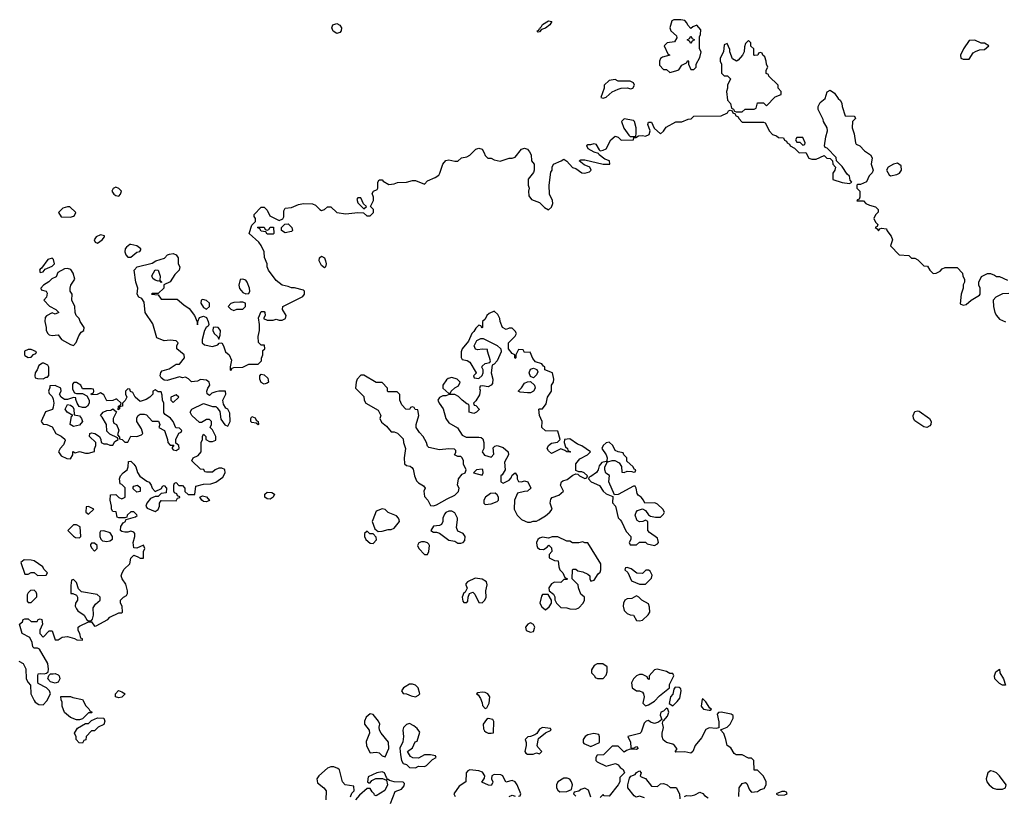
# Model space of a CAD drawing. Header units: inches. Extents: x 2380249 to 2585472, y 382747 to 546448.
# Tile 398 of 626: x 2492295 to 2498801, y 468174 to 473303. Entities that reach past the tile are written whole.
import ezdxf

# ---------------------------------------------------------------- set-up
doc = ezdxf.new("R2010")
doc.units = ezdxf.units.IN
doc.header["$MEASUREMENT"] = 0
doc.layers.add('C4496', color=7, linetype='Continuous')
doc.layers.add('C4497', color=7, linetype='Continuous')

msp = doc.modelspace()

# ---------------------------------------------------------------- linework, layer by layer
at = {"layer": 'C4496', "color": 4}
for points, elevation in [([(2492290, 469066), (2492318, 469050), (2492336.4, 469016.4), (2492338, 468950), (2492350, 468926), (2492367.3, 468907.3), (2492368, 468850), (2492390, 468806), (2492396.4, 468796.4), (2492420.4, 468780.4), (2492450, 468778), (2492475.3, 468804.7), (2492498, 468850), (2492490.9, 468870.9), (2492471.1, 468891.1), (2492418, 468918), (2492414, 468930), (2492414, 468970), (2492418, 468982), (2492430, 468986), (2492456.9, 468983.1), (2492472.7, 468987.3), (2492483.6, 468996.4), (2492486.4, 469013.6), (2492482, 469050), (2492426.4, 469146.4), (2492412, 469152), (2492390, 469152), (2492381, 469161), (2492378, 469190), (2492362.8, 469222.8), (2492312, 469250), (2492294, 469310), (2492312.7, 469327.3), (2492318, 469342), (2492330, 469346), (2492350, 469346), (2492370, 469328), (2492410, 469328), (2492418, 469342), (2492430, 469346), (2492442, 469342), (2492446, 469310), (2492428.9, 469271.1), (2492428, 469250), (2492450, 469226), (2492490, 469266), (2492510, 469266), (2492530, 469208), (2492550, 469208), (2492575.3, 469224.7), (2492610, 469229), (2492656.4, 469216.4), (2492672.7, 469207.3), (2492710, 469206), (2492710, 469214), (2492698, 469218), (2492692, 469250), (2492682, 469270), (2492682, 469290), (2492690, 469298), (2492750, 469326), (2492770, 469326), (2492790, 469298), (2492799.6, 469300.4), (2492878, 469342), (2492890, 469358), (2492950, 469386), (2492970, 469386), (2492974, 469390), (2492972, 469430), (2492962, 469450), (2492962, 469470), (2492982, 469490), (2492999.8, 469500.2), (2493007.1, 469512.9), (2493007.7, 469530), (2492996.1, 469576.1), (2492971.3, 469610), (2492964.7, 469630), (2492971.3, 469650), (2492985.4, 469674.6), (2493022, 469710), (2493030, 469746), (2493050, 469766), (2493076.4, 469756.4), (2493090, 469746), (2493112.7, 469747.3), (2493114, 469790), (2493122, 469810), (2493112, 469832), (2493070, 469812), (2493050, 469814), (2493044.7, 469850), (2493056, 469890), (2493056, 469910), (2493050, 469918), (2493030, 469924.7), (2493010, 469918), (2492990, 469918), (2492970, 469922), (2492962, 469930), (2492963.6, 469956.4), (2492979.6, 469980.4), (2492994, 469990), (2492997.3, 470000)], 44), ([(2494628.4, 470000), (2494624.7, 469990), (2494641, 469941), (2494663.6, 469923.6), (2494690, 469924.7), (2494730, 469936), (2494750, 469936), (2494770, 469944.7), (2494804, 469990), (2494801.5, 470000)], 48), ([(2495091.2, 470000), (2495091.1, 469988.9), (2495082, 469970), (2495070, 469962), (2495030, 469958), (2495012, 469930), (2495030, 469918), (2495050, 469918), (2495070, 469911.3), (2495130, 469864.7), (2495170, 469858), (2495190, 469846), (2495210, 469846), (2495226, 469850), (2495236.4, 469863.6), (2495238, 469890), (2495226, 469910), (2495190, 469926), (2495182, 469950), (2495187, 470000)], 48), ([(2495614.6, 470000), (2495650, 469984.7), (2495670, 469984.7), (2495688.7, 469991.3), (2495710, 469991.3), (2495725, 470000)], 48), ([(2496262.8, 470000), (2496272, 469990), (2496302, 469922), (2496334, 469890), (2496334, 469870), (2496322, 469850), (2496330, 469834), (2496370, 469834), (2496390, 469852), (2496430, 469852), (2496441, 469841), (2496490, 469831.3), (2496510, 469842), (2496515.3, 469850), (2496510, 469878), (2496456.4, 469916.4), (2496446, 469930), (2496446, 469990), (2496430, 469998), (2496411.6, 469988.4), (2496390, 469986), (2496375.3, 469995.3), (2496373.5, 470000)], 48), ([(2497047.3, 468172.7), (2497049, 468230), (2497070, 468258), (2497090, 468264.7), (2497098.8, 468258.8), (2497116.9, 468216.9), (2497130, 468202), (2497170, 468204.7), (2497190, 468218), (2497214.6, 468225.4), (2497228, 468250), (2497228, 468270), (2497210, 468306), (2497170, 468346), (2497147.3, 468347.3), (2497146, 468410), (2497130, 468426), (2497110, 468426), (2497070, 468448), (2497028.4, 468448.4), (2497016.4, 468456.4), (2496994.6, 468494.6), (2496969.1, 468509.1), (2496962, 468550), (2496948.9, 468588.9), (2496926, 468614), (2496970, 468631), (2496989, 468650), (2497009, 468690), (2497008.7, 468708.7), (2496995.5, 468715.5), (2496931, 468729), (2496911.6, 468728.4), (2496903.6, 468716.4), (2496914.8, 468665.2), (2496914, 468626), (2496898, 468622), (2496850, 468626), (2496830, 468616), (2496799.3, 468560.7), (2496758, 468510), (2496742, 468470), (2496730, 468458), (2496690, 468468.7), (2496630, 468466), (2496626, 468470), (2496638, 468482), (2496638, 468490), (2496622, 468510), (2496610, 468519), (2496569, 468529), (2496546, 468546), (2496539.3, 468570), (2496539.3, 468590), (2496549.2, 468629.2), (2496543.1, 468656.9), (2496546, 468674), (2496550, 468672), (2496575.9, 468704.1), (2496584, 468730), (2496578, 468750), (2496570, 468755.3), (2496550, 468735.3), (2496531.3, 468728.7), (2496526.8, 468710), (2496538, 468682), (2496516.8, 468663.2), (2496490, 468655.1), (2496463.2, 468663.2), (2496450, 468675.3), (2496434, 468670), (2496422, 468658), (2496402, 468598), (2496392, 468588), (2496314, 468570), (2496331.1, 468531.1), (2496334, 468494), (2496350, 468492), (2496370, 468502), (2496382, 468490), (2496370, 468482), (2496330, 468486), (2496303.6, 468476.4), (2496290, 468466), (2496250, 468506), (2496210, 468506), (2496151.6, 468448.4), (2496110, 468446), (2496102, 468430), (2496102, 468410), (2496110, 468402), (2496170, 468374), (2496231.3, 468391.3), (2496250, 468382), (2496263.5, 468363.5), (2496282, 468350), (2496290.9, 468329.1), (2496261.4, 468298.6), (2496260.7, 468270), (2496250.7, 468249.3), (2496190, 468174), (2496158, 468178), (2496150, 468186), (2496130, 468166)], 48), ([(2494482, 468170), (2494490, 468194), (2494506, 468210), (2494502, 468242), (2494446, 468250), (2494428, 468270), (2494408.9, 468348.9), (2494398, 468358), (2494370, 468369), (2494350, 468369), (2494330, 468359), (2494270.8, 468310), (2494258.8, 468290), (2494262.5, 468262.5), (2494304.7, 468230), (2494321, 468210), (2494318, 468150)], 48), ([(2494746, 468126), (2494775.3, 468204.7), (2494819, 468221), (2494836.4, 468243.6), (2494838, 468258), (2494828, 468268), (2494769, 468269), (2494738, 468278), (2494730, 468286), (2494722, 468282), (2494726, 468290), (2494718, 468298), (2494706, 468330), (2494690, 468335.3), (2494654, 468330), (2494598, 468302), (2494594, 468270), (2494602, 468262), (2494610, 468262), (2494622, 468278), (2494648, 468292), (2494692, 468292), (2494719.6, 468279.6), (2494724.7, 468250), (2494707.3, 468212.7), (2494650, 468178), (2494640.4, 468180.4), (2494638, 468190), (2494623.1, 468203.1), (2494610, 468226), (2494590, 468226), (2494539.6, 468180.4), (2494514, 468150)], 48), ([(2495590, 468174), (2495602, 468178), (2495606, 468190), (2495582, 468250), (2495568, 468270), (2495550, 468279), (2495508.4, 468268.4), (2495488.4, 468308.4), (2495475.3, 468315.3), (2495430, 468318), (2495414, 468310), (2495412, 468290), (2495422, 468270), (2495419.6, 468260.4), (2495410, 468246), (2495392.7, 468247.3), (2495348, 468268), (2495367.3, 468292.7), (2495368, 468310), (2495354, 468334), (2495330, 468342), (2495270, 468348.7), (2495256.9, 468343.1), (2495244.7, 468330), (2495242, 468270), (2495199.6, 468240.4), (2495164.7, 468190), (2495171.6, 468171.6)], 48), ([(2496424.7, 468164.7), (2496390, 468175.3), (2496368.4, 468168.4), (2496356.4, 468176.4), (2496314, 468230), (2496313.2, 468250), (2496325.6, 468294.4), (2496333.2, 468306.8), (2496362, 468318), (2496370, 468331), (2496390, 468342), (2496402, 468330), (2496394, 468310), (2496402, 468302), (2496430, 468292), (2496470, 468242), (2496510, 468238), (2496530, 468256), (2496550, 468258), (2496574, 468250), (2496592.7, 468232.7), (2496632, 468232), (2496654, 468190), (2496658, 468158)], 48), ([(2496070, 468168), (2496053.6, 468213.6), (2496030, 468228.7), (2496002, 468218), (2495990, 468208), (2495958, 468202), (2495954, 468190), (2495970, 468174)], 48), ([(2496687.3, 468172.7), (2496700.4, 468179.6), (2496730, 468178), (2496757.2, 468182.8), (2496790, 468202), (2496810, 468192), (2496819.6, 468179.6), (2496843.6, 468163.6)], 48), ([(2495530, 468172), (2495550, 468182), (2495570, 468174)], 48)]:
    msp.add_lwpolyline(points, dxfattribs=dict(at, elevation=elevation))
for points, elevation in [([(2492670, 469968), (2492650, 469968), (2492614, 469930), (2492650, 469892), (2492663.6, 469883.6), (2492690, 469882), (2492698, 469890), (2492694, 469954)], 44), ([(2492850, 469928), (2492830, 469926), (2492824.7, 469915.3), (2492824.7, 469890), (2492831.3, 469871.3), (2492842, 469862), (2492858, 469858), (2492870, 469856), (2492890, 469861), (2492908.4, 469871.6), (2492908.7, 469890), (2492893.2, 469913.2)], 44), ([(2494590, 469926), (2494574, 469910), (2494574, 469890), (2494582, 469870), (2494610, 469846), (2494630, 469844.7), (2494652.9, 469867.1), (2494650, 469886), (2494630, 469908), (2494608, 469908)], 48), ([(2495850, 469888), (2495812.7, 469887.3), (2495790, 469878), (2495750, 469885.2), (2495730, 469879), (2495718, 469870), (2495711, 469850), (2495711.3, 469830), (2495716.9, 469816.9), (2495730, 469806), (2495755.3, 469804.7), (2495780.4, 469819.6), (2495792, 469832), (2495810, 469814), (2495812, 469790), (2495794, 469770), (2495794, 469750), (2495830, 469732), (2495854, 469730), (2495858, 469690), (2495864.7, 469670), (2495884.7, 469650), (2495898, 469618), (2495914, 469610), (2495910, 469606), (2495890, 469606), (2495870, 469586), (2495830, 469588), (2495810, 469578), (2495792, 469550), (2495794, 469530), (2495822, 469510), (2495831, 469491), (2495831.3, 469471.3), (2495842, 469450), (2495870, 469422), (2495910, 469418), (2495930, 469411.3), (2495970, 469411), (2495990, 469418), (2496018, 469450), (2496028, 469470), (2496028, 469490), (2496004, 469510), (2495988, 469550), (2495986, 469570), (2495946, 469610), (2495948, 469670), (2495950, 469674), (2495970, 469674), (2495983.6, 469663.6), (2496016.9, 469656.9), (2496050, 469642), (2496062, 469630), (2496062, 469610), (2496070, 469594), (2496090, 469602), (2496116.4, 469643.6), (2496130, 469654), (2496135.3, 469670), (2496135.3, 469710), (2496050, 469848), (2496030, 469848.7), (2496015.3, 469855.3), (2495990, 469849), (2495948.9, 469848.9), (2495930, 469858), (2495910, 469858)], 48), ([(2492790, 469846), (2492770, 469846), (2492762, 469838), (2492762, 469830), (2492770, 469814), (2492790, 469794), (2492806, 469810), (2492806, 469830)], 44), ([(2494970, 469855.3), (2494950, 469855.3), (2494931.6, 469848.4), (2494924.7, 469830), (2494932, 469810), (2494970, 469771.3), (2494990, 469772), (2494999, 469790), (2495004, 469830), (2494998.6, 469838.6), (2494990, 469848.7)], 48), ([(2492324.7, 469735.3), (2492302, 469718), (2492330, 469642), (2492350, 469642), (2492370, 469651.3), (2492390, 469651.3), (2492412.7, 469632.7), (2492470, 469634), (2492478, 469650), (2492454.6, 469674.6), (2492448, 469690), (2492390, 469729), (2492370, 469734)], 44), ([(2496310, 469686), (2496298, 469682), (2496294, 469670), (2496312.7, 469652.7), (2496338, 469598), (2496390, 469574), (2496430, 469574), (2496470, 469614), (2496474.6, 469634.6), (2496460.4, 469660.4), (2496450, 469668), (2496432.7, 469667.3), (2496410, 469646), (2496372.7, 469647.3), (2496336.4, 469676.4)], 48), ([(2492650, 469606), (2492638, 469602), (2492632.7, 469567.3), (2492634, 469514), (2492646, 469514), (2492670, 469502), (2492678, 469490), (2492678, 469470), (2492664.7, 469450), (2492662, 469430), (2492671.1, 469411.1), (2492679.6, 469399.6), (2492722, 469370), (2492739.6, 469339.6), (2492750, 469332), (2492770, 469334), (2492776.4, 469343.6), (2492782, 469370), (2492780.4, 469419.6), (2492796.4, 469443.6), (2492826, 469470), (2492826, 469490), (2492807.3, 469507.3), (2492704, 469524), (2492684, 469544), (2492670, 469586)], 44), ([(2495305.4, 469614.6), (2495254, 469590), (2495243.6, 469576.4), (2495242, 469570), (2495252, 469548), (2495238, 469522), (2495230, 469518), (2495218, 469490), (2495223.6, 469463.6), (2495230, 469454), (2495250, 469454), (2495256.4, 469463.6), (2495258, 469490), (2495267.3, 469512.7), (2495290, 469522), (2495302, 469510), (2495330, 469454), (2495350, 469452), (2495368, 469470), (2495378, 469490), (2495375.3, 469530), (2495384, 469570), (2495379, 469590), (2495350, 469608.7)], 48), ([(2492390, 469535.3), (2492366, 469534), (2492350, 469518), (2492344.7, 469504.7), (2492343.6, 469463.6), (2492350, 469454), (2492370, 469454), (2492408, 469492), (2492408.7, 469510), (2492403.1, 469523.1)], 44), ([(2495787.3, 469507.3), (2495750, 469506), (2495743.6, 469496.4), (2495731.3, 469450), (2495745.4, 469425.4), (2495770, 469404.7), (2495794.6, 469425.4), (2495808.7, 469450), (2495808.7, 469470)], 48), ([(2496370, 469498), (2496339.6, 469480.4), (2496310, 469478), (2496294, 469470), (2496284.7, 469450), (2496282, 469430), (2496290, 469402), (2496310, 469382), (2496330, 469372), (2496351.1, 469371.1), (2496370, 469334), (2496390, 469332), (2496410, 469338), (2496448.4, 469371.6), (2496458, 469390), (2496456.4, 469423.6), (2496450, 469446), (2496406, 469470), (2496386, 469490)], 48), ([(2495670, 469319), (2495652, 469310), (2495638, 469290), (2495642, 469270), (2495670, 469258), (2495690, 469262), (2495699, 469290), (2495690, 469308)], 48), ([(2496148.4, 469048.4), (2496111.6, 469048.4), (2496090, 469038), (2496074, 469010), (2496074, 468990), (2496094, 468970), (2496098, 468958), (2496112.7, 468952.7), (2496150, 468952), (2496170, 468974), (2496176.4, 468996.4), (2496178, 469030)], 48), ([(2492530, 468921.2), (2492498, 468930), (2492482, 468950), (2492487.3, 468972.7), (2492498, 468982), (2492516.5, 468983.5), (2492530, 468984), (2492550, 468976), (2492556, 468970), (2492561, 468950), (2492550, 468928.7)], 44), ([(2496507.1, 469012.9), (2496490, 469008.7), (2496454, 468970), (2496454, 468946), (2496446, 468950), (2496442, 468962), (2496410, 468978), (2496390, 468978), (2496370, 468968.7), (2496351.3, 468950), (2496336.9, 468923.1), (2496342, 468890), (2496370, 468871.3), (2496391.1, 468871.1), (2496410, 468862), (2496418, 468850), (2496421, 468830), (2496412, 468790), (2496430, 468772), (2496450, 468778), (2496490, 468802), (2496523.1, 468836.9), (2496588, 468890), (2496588.4, 468911.6), (2496618, 468970), (2496610, 468986), (2496590, 468986), (2496570, 468998)], 48), ([(2498790, 468908.7), (2498770, 468918), (2498738, 468950), (2498735.3, 468970), (2498744.7, 468995.3), (2498770, 469014), (2498771.3, 468990), (2498796, 468950), (2498810, 468908.7)], 44), ([(2494890, 468914), (2494870, 468914), (2494842.5, 468897.5), (2494831.3, 468890), (2494818, 468870), (2494830, 468852), (2494850, 468851), (2494882, 468838), (2494910, 468831.3), (2494930, 468842), (2494938, 468850), (2494928.7, 468890), (2494910, 468908.7)], 48), ([(2492950, 468824), (2492928, 468830), (2492928, 468850), (2492948, 468872), (2492970, 468864.7), (2492991, 468850), (2492970, 468829)], 44), ([(2495350, 468862), (2495322, 468858), (2495314, 468850), (2495323.6, 468843.6), (2495339.8, 468819.8), (2495351.6, 468791.6), (2495352.7, 468772.7), (2495370, 468754), (2495382, 468758), (2495398, 468790), (2495402, 468830), (2495388, 468850), (2495370, 468859)], 48), ([(2496625.4, 468894.6), (2496618, 468882), (2496610.6, 468849.4), (2496596, 468830), (2496586.4, 468786.4), (2496610, 468772), (2496640.2, 468799.8), (2496657, 468823), (2496665.2, 468870), (2496663.1, 468883.1), (2496653.2, 468893.2)], 48), ([(2492670, 468678), (2492630, 468695.3), (2492590, 468728), (2492575.3, 468770), (2492575.3, 468795.3), (2492568, 468812), (2492567.3, 468832.7), (2492630, 468834), (2492646, 468826), (2492710, 468814), (2492731.6, 468771.6), (2492752.7, 468752.7), (2492758, 468738), (2492774, 468730), (2492770, 468726), (2492750, 468726), (2492710, 468686), (2492690, 468678)], 44), ([(2496810, 468818), (2496804.7, 468815.3), (2496798, 468770), (2496802, 468762), (2496814, 468750), (2496850, 468742), (2496858, 468742), (2496866, 468750), (2496856.4, 468756.4), (2496830, 468798)], 48), ([(2494610, 468719), (2494583.8, 468696.2), (2494574, 468670), (2494574, 468650), (2494604, 468610), (2494607.3, 468590), (2494583.4, 468536.6), (2494587.5, 468507.5), (2494610, 468462), (2494650, 468466), (2494670, 468461), (2494690, 468442), (2494710, 468434), (2494735.1, 468490), (2494732, 468532), (2494682.7, 468590), (2494673.2, 468610), (2494669.3, 468630), (2494675.3, 468650), (2494666, 468670), (2494630, 468714)], 48), ([(2492710, 468526), (2492687.3, 468527.3), (2492668, 468550), (2492667.3, 468567.3), (2492658, 468590), (2492676.4, 468623.6), (2492730, 468654), (2492750, 468654), (2492770, 468674), (2492808.4, 468691.6), (2492852, 468690), (2492858, 468670), (2492850.8, 468649.2), (2492814, 468630), (2492790, 468606), (2492770, 468606), (2492734, 468570), (2492732.7, 468547.3), (2492718, 468542)], 44), ([(2494870, 468654), (2494850, 468649), (2494830.7, 468629.3), (2494826, 468610), (2494830.9, 468569.1), (2494826, 468534), (2494807.1, 468492.9), (2494812, 468448), (2494818.8, 468410), (2494830, 468391.3), (2494850, 468384.7), (2494870, 468364.7), (2494910, 468362), (2494930, 468374), (2494970, 468371.3), (2494983.1, 468376.9), (2495023.1, 468416.9), (2495046, 468430), (2495042, 468442), (2495010, 468448), (2494970, 468448.7), (2494930, 468426), (2494892.7, 468427.3), (2494876.4, 468436.4), (2494858, 468470), (2494890, 468494), (2494907.3, 468532.7), (2494922, 468538), (2494938, 468598), (2494922, 468622), (2494899.5, 468639.5)], 48), ([(2495390, 468688), (2495379.6, 468680.4), (2495358, 468650), (2495359.6, 468619.6), (2495365.4, 468605.4), (2495376.9, 468596.9), (2495390, 468591.3), (2495410, 468592), (2495426, 468594), (2495427.3, 468667.3), (2495422, 468682)], 48), ([(2495750, 468628), (2495730, 468618), (2495711.6, 468588.4), (2495699.8, 468580.2), (2495670, 468568), (2495652.7, 468567.3), (2495634, 468550), (2495642, 468530), (2495642, 468510), (2495632, 468470), (2495639.6, 468459.6), (2495651.6, 468451.6), (2495688.4, 468451.6), (2495710, 468462), (2495730, 468454), (2495746, 468470), (2495718, 468498), (2495715.3, 468510), (2495724, 468556), (2495770, 468594), (2495806, 468610), (2495802, 468622)], 48), ([(2496088, 468588), (2496050, 468579), (2496032, 468570), (2496018, 468550), (2496018, 468530), (2496022.8, 468522.8), (2496070, 468502), (2496126, 468530), (2496127.3, 468567.3), (2496122, 468582)], 48), ([(2498710, 468342), (2498692, 468330), (2498681, 468290), (2498684.7, 468270), (2498701, 468250), (2498728.3, 468228.3), (2498750, 468220.7), (2498790, 468221), (2498809, 468231), (2498814, 468250), (2498770, 468308.7), (2498750, 468328.7), (2498730, 468337.2)], 48), ([(2495890, 468294), (2495852, 468270), (2495842, 468250), (2495842, 468230), (2495850, 468214), (2495863.6, 468203.6), (2495910, 468204.7), (2495942, 468218), (2495948, 468250), (2495942, 468270), (2495930, 468288), (2495913.6, 468293.6)], 48), ([(2497350, 468206), (2497330, 468206), (2497294, 468190), (2497310, 468182), (2497350, 468184.7), (2497366, 468190), (2497362, 468202)], 48)]:
    msp.add_lwpolyline(points, close=True, dxfattribs=dict(at, elevation=elevation))
at = {"layer": 'C4497', "color": 4}
for points, elevation in [([(2494390, 473211.6), (2494367.1, 473227.1), (2494357.6, 473250), (2494365.2, 473270), (2494390, 473277), (2494410, 473267.7), (2494422.4, 473250), (2494419.3, 473230), (2494410, 473218)], 36), ([(2495721.2, 473221.2), (2495715.3, 473230), (2495725.1, 473234.9), (2495730, 473244.7), (2495735.3, 473244.7), (2495733.2, 473250), (2495742.7, 473257.3), (2495750, 473271.8), (2495790, 473294.9), (2495810.6, 473290.6), (2495798.4, 473270), (2495770, 473248.3), (2495742, 473238), (2495730, 473222.7)], 36), ([(2496663.1, 473303.1), (2496616.9, 473303.1), (2496604.9, 473295.1), (2496591, 473250), (2496598, 473230), (2496636, 473196), (2496636.9, 473183.1), (2496622, 473158), (2496574, 473150), (2496554, 473130), (2496578, 473078), (2496592, 473070), (2496543.6, 473056.4), (2496530, 473046), (2496522, 473030), (2496523.6, 473003.6), (2496550, 472974), (2496570, 472974), (2496590, 472954), (2496630, 472964.7), (2496650, 472972), (2496670, 473002), (2496702, 473018), (2496710, 473034), (2496714, 473030), (2496714, 473010), (2496730, 472974), (2496750, 472974), (2496766, 472990), (2496766, 473010), (2496790, 473054), (2496798, 473090), (2496786, 473110), (2496786, 473190), (2496794.6, 473205.4), (2496796.4, 473236.4), (2496770, 473266), (2496743.6, 473256.4), (2496730, 473246), (2496710, 473266), (2496703.1, 473283.1), (2496690, 473298)], 44), ([(2496730, 473146), (2496722, 473162), (2496706, 473170), (2496722, 473178), (2496730, 473194), (2496738, 473178), (2496754, 473170), (2496738, 473162)], 44), ([(2497110, 473166), (2497090, 473146), (2497083.6, 473123.6), (2497082, 473090), (2497072, 473070), (2497043.6, 473036.4), (2497031.6, 473028.4), (2497004.7, 473044.7), (2496988, 473090), (2496987.3, 473107.3), (2496970, 473146), (2496950, 473138), (2496944.7, 473090), (2496924.7, 473050), (2496924.7, 473030), (2496932, 473010), (2496932, 472950), (2496950, 472932), (2496972, 472932), (2496992, 472912), (2496972, 472870), (2496972, 472850), (2496964.7, 472830), (2496972.7, 472772.7), (2496992, 472750), (2496998, 472718), (2497012, 472712), (2497018, 472698), (2497030, 472694), (2497070, 472694), (2497088.4, 472711.6), (2497147.3, 472712.7), (2497162, 472718), (2497170, 472754), (2497210, 472754), (2497230, 472734), (2497287.3, 472792.7), (2497326, 472810), (2497326, 472830), (2497306, 472850), (2497306, 472870), (2497246, 472930), (2497242, 472942), (2497228.4, 472948.4), (2497228, 472970), (2497238, 472990), (2497228.9, 473008.9), (2497228.4, 473028.4), (2497218, 473058), (2497206, 473070), (2497202, 473082), (2497190, 473086), (2497178, 473082), (2497171.6, 473068.4), (2497150, 473066), (2497146, 473070), (2497146, 473110), (2497127.3, 473127.3), (2497126, 473150)], 44), ([(2498607.3, 473167.3), (2498570, 473166), (2498531.3, 473110), (2498512, 473070), (2498514, 473050), (2498530, 473042), (2498570, 473042), (2498596.4, 473083.6), (2498610, 473094), (2498636.4, 473103.6), (2498670, 473106), (2498698, 473130), (2498670, 473148), (2498648, 473148)], 44), ([(2496230, 472908), (2496190, 472902), (2496158, 472870), (2496158, 472850), (2496134, 472790), (2496150, 472784.7), (2496170, 472792), (2496210, 472826), (2496250, 472844.7), (2496270, 472852), (2496310, 472854), (2496333.6, 472846.4), (2496346, 472850), (2496358, 472870), (2496350, 472886), (2496330, 472898), (2496250, 472898)], 44), ([(2496290, 472648), (2496272, 472630), (2496286.8, 472586.8), (2496319.6, 472539.6), (2496330, 472532), (2496350, 472532), (2496366, 472534), (2496368.4, 472551.6), (2496368.7, 472590), (2496358, 472630), (2496350, 472638)], 44), ([(2497470, 472526), (2497430, 472526), (2497422, 472510), (2497430, 472494), (2497450, 472494), (2497470, 472474), (2497482, 472478), (2497486, 472490)], 44), ([(2498096.4, 472356.4), (2498070, 472348.7), (2498034, 472330), (2498022, 472310), (2498039.6, 472279.6), (2498050, 472272), (2498090, 472281), (2498108, 472290), (2498122, 472310), (2498119, 472339)], 44), ([(2492930, 472198), (2492911.6, 472188.4), (2492904.7, 472170), (2492918, 472150), (2492930, 472141), (2492950, 472138), (2492962, 472150), (2492968, 472170), (2492950, 472188)], 44), ([(2494550, 472126), (2494530, 472126), (2494522, 472118), (2494530, 472094), (2494570, 472054), (2494586, 472070), (2494566, 472086)], 44), ([(2492610, 472068), (2492581, 472059), (2492552, 472030), (2492570, 472002), (2492630, 471998), (2492650, 472004.7), (2492658, 472010), (2492666, 472030), (2492627.3, 472067.3)], 44), ([(2493930, 471886), (2493922, 471902), (2493890, 471906), (2493882, 471922), (2493866, 471930), (2493870, 471934), (2493910, 471934), (2493918, 471918), (2493930, 471914), (2493942, 471918), (2493950, 471934), (2493972, 471932), (2493974, 471890), (2493970, 471886)], 44), ([(2494050, 471895.3), (2494026, 471910), (2494026, 471930), (2494047.3, 471952.7), (2494070, 471954), (2494094, 471930), (2494098, 471910), (2494090, 471904)], 44), ([(2492830, 471881.2), (2492801, 471870), (2492787.3, 471850), (2492794.8, 471834.8), (2492810, 471826.8), (2492839, 471850), (2492855.3, 471870), (2492854.6, 471874.6)], 44), ([(2493030, 471818), (2493022, 471818), (2492999.8, 471800.2), (2492991, 471789), (2492990.8, 471770), (2492997.3, 471750), (2493010, 471734.8), (2493030, 471734), (2493070, 471767.3), (2493088.4, 471771.6), (2493096.4, 471783.6), (2493095.3, 471790), (2493069.1, 471809.1)], 44), ([(2492510, 471728), (2492480.7, 471719.3), (2492438.8, 471661.2), (2492430, 471655.3), (2492426.8, 471650), (2492430, 471634), (2492450, 471638), (2492464, 471656), (2492510, 471676), (2492524, 471690), (2492519, 471719)], 44), ([(2494310, 471665.2), (2494290, 471679), (2494273.2, 471710), (2494275.3, 471730), (2494290, 471741), (2494310, 471731), (2494316.3, 471710), (2494320.7, 471690), (2494316, 471670)], 44), ([(2492610, 471659.3), (2492590, 471658), (2492547.5, 471632.5), (2492535.3, 471604.7), (2492507.5, 471592.5), (2492487.1, 471572.9), (2492452, 471550), (2492434, 471530), (2492438, 471518), (2492470.9, 471510.9), (2492476.9, 471496.9), (2492472, 471470), (2492454, 471450), (2492491.6, 471411.6), (2492534, 471390), (2492554, 471370), (2492530, 471358), (2492510, 471368), (2492471.6, 471348.4), (2492463.6, 471336.4), (2492462, 471310), (2492471, 471271), (2492471, 471250), (2492481, 471230), (2492490, 471221), (2492510, 471218), (2492550, 471222), (2492572, 471190), (2492630, 471158), (2492650, 471152), (2492669, 471171), (2492684.7, 471215.3), (2492701.2, 471238.8), (2492718, 471250), (2492722, 471270), (2492695.3, 471310), (2492688, 471330), (2492669, 471349), (2492662, 471370), (2492659, 471410), (2492639, 471450), (2492642, 471490), (2492628.7, 471510), (2492628, 471530), (2492634, 471550), (2492659, 471590), (2492649.3, 471629.3), (2492632.3, 471652.3)], 44), ([(2493230, 471568), (2493218, 471578), (2493210, 471575.3), (2493190, 471582), (2493174.6, 471594.6), (2493168.4, 471611.6), (2493190, 471652), (2493211, 471650), (2493222.8, 471610), (2493222, 471582), (2493234, 471570)], 44), ([(2493770, 471588.7), (2493752, 471588), (2493742.8, 471550), (2493746.8, 471526.8), (2493770, 471502), (2493790, 471492), (2493810, 471494), (2493815.3, 471510), (2493814, 471530), (2493799, 471570), (2493790, 471582)], 44), ([(2493505.4, 471454.6), (2493494, 471450), (2493492, 471430), (2493510, 471402), (2493530, 471391.3), (2493548.7, 471410), (2493548.7, 471430), (2493530, 471448.7)], 44), ([(2493770, 471438), (2493750, 471438), (2493710, 471435.3), (2493690, 471428), (2493672, 471410), (2493690, 471392), (2493710, 471382), (2493730, 471392), (2493770, 471392), (2493788, 471410), (2493786, 471430)], 44), ([(2493590, 471273.2), (2493574, 471270), (2493571.3, 471250), (2493581, 471230), (2493602, 471210), (2493610, 471194), (2493620.4, 471219.6), (2493622, 471250), (2493606, 471270)], 44), ([(2492370, 471126), (2492350, 471126), (2492326, 471114), (2492326, 471090), (2492330, 471084.7), (2492350, 471072), (2492370, 471074), (2492387.3, 471092.7), (2492402, 471098), (2492406, 471110)], 44), ([(2492455.3, 471035.3), (2492445.4, 471034.6), (2492421, 471019), (2492411.3, 470990), (2492398, 470970), (2492394, 470950), (2492398, 470938), (2492412.7, 470932.7), (2492450, 470932), (2492470, 470942), (2492478, 470942), (2492487.3, 470952.7), (2492487.3, 471007.3), (2492482, 471022)], 44), ([(2495690, 470938), (2495670, 470946), (2495662, 470970), (2495670, 470994), (2495690, 471002), (2495712.7, 470992.7), (2495718, 470978), (2495710, 470958)], 48), ([(2493910, 470895.3), (2493890, 470908), (2493882, 470930), (2493882, 470950), (2493890, 470962), (2493910, 470958), (2493934.8, 470934.8), (2493938, 470910), (2493930, 470902)], 44), ([(2494570, 470955.3), (2494550, 470955.3), (2494524.7, 470930), (2494518, 470910), (2494514, 470870), (2494570, 470814), (2494572, 470790), (2494582, 470770), (2494663.6, 470723.6), (2494682, 470690), (2494674, 470670), (2494685.4, 470645.4), (2494718, 470618), (2494750, 470582), (2494770, 470582), (2494791.6, 470571.6), (2494830, 470534), (2494831.3, 470510), (2494844.7, 470470), (2494836, 470410), (2494838, 470370), (2494850, 470358), (2494874.8, 470354.8), (2494886.4, 470346.4), (2494894.8, 470334.8), (2494902.8, 470290), (2494918, 470258), (2494930, 470244.7), (2494963.6, 470223.6), (2494974, 470210), (2494964.7, 470190), (2494970, 470154), (2494990.9, 470130.9), (2495010, 470094), (2495030, 470092), (2495050, 470098), (2495120.4, 470139.6), (2495170, 470162), (2495193.6, 470186.4), (2495198, 470210), (2495188, 470230), (2495195.3, 470270), (2495218, 470302), (2495238, 470310), (2495246, 470330), (2495228.4, 470368.4), (2495228, 470390), (2495218, 470410), (2495210, 470418), (2495190, 470418), (2495168, 470430), (2495176.4, 470443.6), (2495178, 470458), (2495167.3, 470467.3), (2495130, 470469), (2495070, 470461.2), (2494998, 470478), (2494990, 470486), (2494984, 470510), (2494961.2, 470550), (2494936.2, 470576.2), (2494915.3, 470610), (2494915.3, 470630), (2494933.2, 470690), (2494926, 470726), (2494908.4, 470728.4), (2494902, 470742), (2494890, 470746), (2494878, 470742), (2494871.6, 470728.4), (2494846, 470730), (2494820.4, 470760.4), (2494808, 470790), (2494807.3, 470827.3), (2494790, 470846), (2494730, 470846), (2494726, 470850), (2494726, 470870), (2494690, 470906), (2494650, 470906)], 48), ([(2495150, 470939), (2495127.1, 470932.9), (2495115.3, 470924.7), (2495091.3, 470890), (2495092, 470870), (2495130, 470834), (2495142, 470838), (2495146, 470850), (2495170, 470872), (2495195.3, 470884.7), (2495206, 470910), (2495186, 470930)], 48), ([(2492670, 470908), (2492652.7, 470907.3), (2492643.6, 470896.4), (2492643.6, 470863.6), (2492658, 470838), (2492670, 470834), (2492710, 470834), (2492738, 470818), (2492754, 470790), (2492754, 470770), (2492742, 470750), (2492730, 470742), (2492710, 470742), (2492688.7, 470748.7), (2492675.3, 470770), (2492666, 470794), (2492666, 470806), (2492650, 470808), (2492610, 470794), (2492590, 470794), (2492568, 470810), (2492558, 470830), (2492568, 470850), (2492566, 470870), (2492530, 470888), (2492494, 470886), (2492494, 470874), (2492484.7, 470850), (2492490, 470834), (2492510, 470814), (2492516.9, 470796.9), (2492521, 470770), (2492516.9, 470743.1), (2492511.3, 470728.7), (2492466, 470714), (2492438, 470650), (2492450, 470632), (2492474, 470630), (2492510, 470614), (2492534, 470570), (2492570, 470552), (2492593.7, 470533.7), (2492595.3, 470524.7), (2492585.4, 470494.6), (2492562, 470470), (2492552, 470450), (2492570, 470422), (2492606, 470406), (2492630, 470402), (2492646, 470430), (2492646, 470450), (2492649, 470451), (2492662, 470442), (2492690, 470450.7), (2492730, 470440.7), (2492750, 470440.7), (2492788.4, 470451.6), (2492788.4, 470468.4), (2492798, 470490), (2492798, 470510), (2492755.3, 470550), (2492758, 470570), (2492770, 470574), (2492792, 470570), (2492822, 470550), (2492831.6, 470531.6), (2492834, 470510), (2492850, 470502), (2492870, 470502), (2492890, 470492), (2492910, 470494), (2492923.1, 470516.9), (2492946, 470530), (2492942, 470542), (2492890, 470566), (2492870, 470586), (2492868, 470630), (2492839, 470679), (2492828, 470690), (2492846, 470710), (2492870, 470722), (2492896.4, 470723.6), (2492910, 470732), (2492934, 470714), (2492912, 470670), (2492912.7, 470652.7), (2492918, 470638), (2492934, 470630), (2492951.1, 470591.1), (2492942, 470562), (2492954, 470546), (2492954, 470534), (2492971.6, 470531.6), (2492990, 470514), (2493010, 470514), (2493030, 470552), (2493070, 470551.3), (2493099, 470561), (2493108, 470570), (2493100.2, 470600.2), (2493069.1, 470649.1), (2493070, 470674), (2493078, 470690), (2493090, 470698), (2493118, 470698), (2493132.7, 470692.7), (2493170, 470652), (2493211.3, 470651.3), (2493222, 470630), (2493214, 470610), (2493251.3, 470590), (2493272, 470530), (2493274, 470510), (2493290, 470494), (2493314, 470494), (2493302, 470478), (2493302, 470470), (2493310, 470462), (2493330, 470458), (2493348, 470470), (2493346, 470490), (2493326, 470506), (2493326, 470530), (2493347.3, 470572.7), (2493362, 470578), (2493366, 470590), (2493350, 470606), (2493327.3, 470607.3), (2493309, 470650), (2493292.5, 470672.5), (2493256.4, 470696.4), (2493247.3, 470707.3), (2493248, 470770), (2493238, 470790), (2493236.4, 470823.6), (2493230, 470846), (2493210, 470846), (2493190, 470858), (2493174, 470850), (2493174, 470830), (2493154, 470810), (2493130, 470795.3), (2493090, 470782), (2493058, 470810), (2493042, 470842), (2493027.3, 470847.3), (2493022, 470862), (2493010, 470866), (2492994, 470850), (2492994, 470830), (2493002, 470810), (2492999.6, 470800.4), (2492992.7, 470787.3), (2492974, 470770), (2492974, 470750), (2492954, 470746), (2492954, 470734), (2492946, 470726), (2492948.4, 470751.6), (2492962, 470758), (2492966, 470770), (2492936.4, 470796.4), (2492930, 470798), (2492911.3, 470788.7), (2492870, 470786), (2492850, 470826), (2492830, 470838), (2492807.3, 470827.3), (2492770, 470826), (2492767.3, 470832.7), (2492782, 470838), (2492786, 470850), (2492782, 470862), (2492770, 470866), (2492710, 470866), (2492698, 470890)], 44), ([(2495650, 470839), (2495603.1, 470843.1), (2495588, 470850), (2495610, 470872), (2495630, 470902), (2495650, 470912), (2495670, 470914), (2495696, 470890), (2495701, 470870), (2495690, 470848.7), (2495670, 470839)], 48), ([(2493330, 470826), (2493294, 470810), (2493294, 470790), (2493310, 470774), (2493346, 470810)], 44), ([(2492650, 470615.3), (2492629.2, 470629.2), (2492636.4, 470683.6), (2492646, 470690), (2492608.7, 470710), (2492595.3, 470730), (2492610, 470762), (2492630, 470758), (2492645.4, 470745.4), (2492652, 470730), (2492654, 470694), (2492690, 470686), (2492702.8, 470670), (2492710.7, 470649.3), (2492690, 470625.2)], 44), ([(2493870, 470628), (2493858, 470638), (2493830, 470642), (2493822, 470650), (2493822, 470670), (2493830, 470682), (2493850, 470674), (2493858, 470658), (2493871.3, 470650), (2493874, 470630)], 44), ([(2498290, 470609.4), (2498270, 470615.1), (2498210, 470654), (2498200.9, 470670), (2498198, 470690), (2498210, 470714.8), (2498230, 470720.7), (2498237.5, 470717.5), (2498307.3, 470670), (2498318, 470650), (2498316.3, 470630), (2498310, 470621.2)], 44), ([(2496190, 470514), (2496170, 470508.7), (2496151.3, 470490), (2496142, 470470), (2496171.3, 470430), (2496178, 470410), (2496174, 470390), (2496182, 470382), (2496210, 470392), (2496228.4, 470391.6), (2496256, 470376), (2496272, 470352), (2496274, 470314), (2496290, 470312), (2496310, 470321), (2496339.8, 470319.8), (2496350, 470314), (2496362, 470318), (2496366, 470330), (2496355.3, 470335.3), (2496348, 470350), (2496307.3, 470387.3), (2496306, 470410), (2496286, 470430), (2496282, 470442), (2496250, 470448), (2496230, 470458), (2496214, 470490)], 48), ([(2495350, 470335.3), (2495314, 470330), (2495294, 470310), (2495350, 470294), (2495358, 470310), (2495355.3, 470330)], 48), ([(2493070, 470182), (2493044.7, 470204.7), (2493044.7, 470215.3), (2493050, 470222), (2493074, 470230), (2493090, 470214), (2493090, 470188)], 44), ([(2493530, 470118), (2493510, 470122), (2493498, 470130), (2493486, 470150), (2493502, 470158), (2493530, 470151.3), (2493550, 470128)], 44), ([(2493950, 470136), (2493930, 470139.3), (2493914, 470150), (2493914, 470170), (2493930, 470182.8), (2493960.7, 470180.7), (2493978, 470170), (2493970, 470149)], 44), ([(2495436.4, 470176.4), (2495406.4, 470173.6), (2495374, 470150), (2495362, 470130), (2495362, 470110), (2495370, 470102), (2495410, 470104.7), (2495450, 470122), (2495458, 470130), (2495458, 470150), (2495450, 470166)], 48), ([(2492750, 470088), (2492734, 470086), (2492732, 470050), (2492750, 470038), (2492786, 470070)], 44)]:
    msp.add_lwpolyline(points, close=True, dxfattribs=dict(at, elevation=elevation))
for points, elevation in [([(2492997.3, 470000), (2492998, 470002), (2493059.6, 470020.4), (2493072, 470028), (2493070, 470034), (2493050, 470052), (2493030, 470052), (2493006, 470030), (2493002, 470018), (2492990, 470014), (2492950, 470014), (2492938, 470018), (2492932.7, 470052.7), (2492910, 470054), (2492902, 470070), (2492902, 470090), (2492892, 470130), (2492894, 470166), (2492930, 470168), (2492950, 470148), (2492970, 470138), (2492991.3, 470150), (2492991.1, 470211.1), (2492970, 470234), (2492958, 470238), (2492954, 470270), (2492962, 470290), (2492978, 470310), (2493004.7, 470330), (2493012, 470350), (2493014, 470386), (2493030, 470388), (2493050, 470368), (2493062, 470350), (2493073.6, 470313.6), (2493089.1, 470289.1), (2493134.6, 470254.6), (2493150, 470248.7), (2493164, 470230), (2493170, 470208), (2493190, 470186), (2493232.7, 470207.3), (2493238, 470222), (2493250, 470226), (2493266, 470210), (2493262, 470178), (2493230, 470174), (2493210, 470154), (2493190, 470154), (2493160.2, 470139.8), (2493135.3, 470110), (2493128, 470090), (2493136.4, 470076.4), (2493190, 470055.3), (2493210.8, 470069.2), (2493218.8, 470090), (2493218, 470110), (2493230, 470128), (2493330, 470126), (2493338, 470142), (2493352.7, 470147.3), (2493352.7, 470152.7), (2493338, 470158), (2493332.7, 470172.7), (2493318, 470178), (2493314, 470190), (2493314, 470230), (2493318, 470242), (2493330, 470246), (2493347.3, 470227.3), (2493370, 470226), (2493386, 470210), (2493387.3, 470187.3), (2493407.3, 470167.3), (2493452, 470168), (2493458, 470222), (2493510, 470235.3), (2493558, 470238), (2493590.7, 470249.3), (2493638, 470282), (2493652, 470310), (2493650, 470332), (2493630, 470342), (2493610, 470342), (2493586, 470330), (2493570, 470314), (2493530, 470314), (2493518, 470318), (2493512.7, 470332.7), (2493490, 470334), (2493432, 470390), (2493442, 470410), (2493475.3, 470424.7), (2493494, 470450), (2493494, 470510), (2493502, 470530), (2493502, 470550), (2493510, 470566), (2493526, 470550), (2493526, 470530), (2493550, 470518), (2493570, 470518), (2493590, 470526), (2493592, 470550), (2493570, 470594), (2493554, 470610), (2493562, 470630), (2493562, 470650), (2493550, 470662), (2493530, 470662), (2493496.4, 470643.6), (2493483.6, 470643.6), (2493432, 470690), (2493422, 470710), (2493432, 470730), (2493510, 470769.2), (2493570, 470748.7), (2493590, 470748), (2493600.4, 470740.4), (2493616.4, 470716.4), (2493624.7, 470664.7), (2493650, 470628), (2493670, 470618), (2493686, 470650), (2493683.6, 470703.6), (2493671.3, 470730), (2493656.9, 470736.9), (2493642.8, 470762.8), (2493637.3, 470790), (2493658, 470830), (2493654, 470850), (2493610.7, 470850.7), (2493590, 470846), (2493564, 470836), (2493550, 470822), (2493532.7, 470832.7), (2493532, 470850), (2493538, 470870), (2493550.7, 470890), (2493546, 470910), (2493530, 470922.8), (2493490, 470926.8), (2493470, 470916), (2493431.3, 470911.3), (2493410, 470932), (2493390, 470942), (2493370, 470938), (2493350, 470944.7), (2493270, 470921), (2493250, 470922), (2493230, 470938), (2493222.8, 470950), (2493227.3, 470972.7), (2493236, 470984), (2493282.8, 470997.2), (2493330, 471028), (2493350, 471028), (2493384.7, 471070), (2493382, 471090), (2493334, 471130), (2493334, 471150), (2493342, 471170), (2493330, 471182), (2493290, 471186), (2493250, 471182.8), (2493202, 471202), (2493174, 471294), (2493124.7, 471370), (2493117.3, 471437.3), (2493101, 471461), (2493082, 471470), (2493071.3, 471490), (2493076, 471530), (2493062, 471570), (2493051, 471650), (2493072, 471670), (2493170, 471695.3), (2493194, 471710), (2493251, 471729), (2493272, 471750), (2493285.2, 471754.8), (2493310, 471759.3), (2493328.7, 471750), (2493341.2, 471730), (2493342, 471690), (2493354, 471670), (2493348, 471650), (2493320.2, 471619.8), (2493290, 471571.3), (2493247.3, 471552.7), (2493248, 471530), (2493210, 471494), (2493170, 471494), (2493166, 471490), (2493210, 471486), (2493230, 471458), (2493336.4, 471456.4), (2493379, 471419), (2493415.9, 471395.9), (2493449.2, 471350), (2493467.3, 471307.3), (2493470, 471288.7), (2493471.3, 471310), (2493484, 471336), (2493510, 471345.2), (2493530, 471335.3), (2493541.2, 471310), (2493544, 471290), (2493540.4, 471279.6), (2493528, 471270), (2493515.3, 471250), (2493501.2, 471190), (2493501.2, 471170), (2493516.5, 471156.5), (2493570, 471145.2), (2493604.7, 471155.3), (2493612.7, 471167.3), (2493630, 471168), (2493642, 471150), (2493655.3, 471110), (2493679, 471090), (2493694.6, 471054.6), (2493686, 471010), (2493686, 470990), (2493690, 470986), (2493698, 471002), (2493710, 471006), (2493770, 471008.7), (2493810, 471028), (2493870, 471028), (2493892, 471050), (2493892.7, 471067.3), (2493902, 471090), (2493902, 471118), (2493914, 471130), (2493912.7, 471152.7), (2493890, 471154), (2493872, 471172), (2493871, 471210), (2493880.7, 471250), (2493880.7, 471290), (2493874, 471334), (2493890, 471375.3), (2493910, 471375.3), (2493915.3, 471370), (2493918, 471350), (2493906, 471330), (2493930, 471318), (2493970, 471318), (2493990, 471326), (2494010, 471318), (2494030, 471318), (2494050.8, 471329.2), (2494056, 471350), (2494032, 471390), (2494034, 471410), (2494165.4, 471474.6), (2494178, 471490), (2494178, 471510), (2494170, 471516), (2494110, 471532), (2494090, 471532), (2494070, 471542), (2494030, 471550.8), (2493990, 471580.7), (2493938, 471650), (2493931.3, 471670), (2493931.1, 471691.1), (2493911.6, 471731.6), (2493911.3, 471770), (2493890.9, 471810.9), (2493874.8, 471834.8), (2493812, 471890), (2493830, 471946), (2493854, 471970), (2493854, 471990), (2493843.6, 472003.6), (2493843.6, 472016.4), (2493890, 472066), (2493910, 472066), (2493930, 472046), (2493947.3, 472007.3), (2494010, 471978), (2494032.7, 471987.3), (2494039.6, 472000.4), (2494039.6, 472040.4), (2494050, 472058), (2494090, 472062), (2494138, 472082), (2494170, 472088.7), (2494230, 472088), (2494250, 472078), (2494278, 472050), (2494290, 472044), (2494310, 472048.7), (2494330, 472068), (2494350, 472068), (2494390, 472029.2), (2494450, 472022), (2494528.7, 472028.7), (2494567.3, 472027.3), (2494588, 472008), (2494610, 472008.7), (2494634, 472030), (2494634, 472050), (2494614, 472070), (2494632, 472110), (2494632, 472130), (2494624.7, 472155.3), (2494634, 472170), (2494658, 472182), (2494662, 472190), (2494662, 472230), (2494670, 472246), (2494690, 472246), (2494696.4, 472236.4), (2494734.6, 472214.6), (2494770, 472219), (2494791.1, 472228.9), (2494850.9, 472229.1), (2494890, 472242), (2494910, 472242), (2494970, 472218), (2494990, 472238), (2495039.8, 472260.2), (2495063.6, 472276.4), (2495072, 472290), (2495091, 472350), (2495110, 472374), (2495130, 472378), (2495170, 472368), (2495190, 472368.7), (2495214, 472390), (2495250, 472398), (2495270, 472408), (2495310, 472448.7), (2495330, 472454), (2495350, 472448), (2495364.7, 472424.7), (2495370, 472406), (2495388.4, 472388.4), (2495410, 472388), (2495430, 472378), (2495470, 472368.7), (2495530, 472389), (2495550, 472389), (2495570, 472395.3), (2495610, 472448), (2495630, 472455.3), (2495650, 472448.7), (2495664, 472430), (2495674, 472410), (2495678, 472370), (2495695.3, 472350), (2495695.3, 472310), (2495690, 472294), (2495655.3, 472250), (2495655.3, 472210), (2495662, 472190), (2495658, 472170), (2495660.4, 472140.4), (2495676.4, 472116.4), (2495730, 472095.3), (2495762.5, 472062.5), (2495790, 472048), (2495810, 472064), (2495818.4, 472090), (2495814.9, 472110), (2495795.5, 472150), (2495793, 472210), (2495804.5, 472295.5), (2495814, 472310), (2495814, 472330), (2495822, 472350), (2495872, 472370), (2495890, 472382), (2495910, 472369), (2495947.5, 472327.5), (2495970, 472319.3), (2496010, 472292.7), (2496030, 472289.4), (2496061, 472299), (2496072, 472310), (2496062, 472330), (2496025.5, 472345.5), (2495992, 472370), (2496002.8, 472377.2), (2496030, 472377), (2496150, 472349.4), (2496194, 472350), (2496191.3, 472370), (2496162.5, 472382.5), (2496124.7, 472410), (2496118.8, 472418.8), (2496090, 472427.3), (2496052, 472450), (2496042, 472470), (2496050, 472478), (2496070, 472478), (2496090, 472486), (2496102, 472482), (2496123.1, 472443.1), (2496130, 472438), (2496150, 472442), (2496171.3, 472450), (2496202, 472510), (2496230, 472534), (2496250, 472528), (2496270, 472508), (2496350, 472508.7), (2496354, 472526), (2496366, 472526), (2496383.6, 472536.4), (2496410, 472539), (2496430, 472534), (2496454, 472546), (2496462, 472570), (2496444.7, 472610), (2496450, 472626), (2496470, 472626), (2496487.3, 472587.3), (2496530, 472549), (2496550, 472568), (2496566.4, 472593.6), (2496630, 472628), (2496670, 472628), (2496712.7, 472647.3), (2496731.6, 472648.4), (2496750, 472666), (2496930, 472668), (2496971.6, 472688.4), (2496978, 472702), (2496990, 472706), (2497002, 472702), (2497008, 472688), (2497022, 472682), (2497026, 472670), (2497042, 472662), (2497046, 472650), (2497070, 472626), (2497210, 472626), (2497222, 472622), (2497250, 472566), (2497270, 472546), (2497296.4, 472536.4), (2497310, 472526), (2497342, 472522), (2497348, 472508), (2497362, 472502), (2497366, 472490), (2497382, 472482), (2497386, 472470), (2497415.3, 472455.3), (2497444.7, 472424.7), (2497490, 472426), (2497510, 472388), (2497530, 472382), (2497556.9, 472383.1), (2497610, 472406), (2497628.4, 472388.4), (2497650, 472386), (2497666, 472370), (2497668.7, 472348.7), (2497686, 472330), (2497682, 472310), (2497669, 472290), (2497668.7, 472248.7), (2497730, 472229), (2497778, 472222), (2497794, 472230), (2497783.6, 472243.6), (2497778, 472270), (2497762.8, 472282.8), (2497730, 472334), (2497692, 472372), (2497690, 472394), (2497630, 472454), (2497618, 472458), (2497614, 472470), (2497621, 472530), (2497632, 472570), (2497631.6, 472588.4), (2497606, 472630), (2497604.7, 472644.7), (2497572, 472710), (2497572, 472730), (2497584.7, 472755.3), (2497618, 472782), (2497630, 472826), (2497650, 472838), (2497679, 472819), (2497703.1, 472783.1), (2497718, 472770), (2497728, 472750), (2497728.7, 472730), (2497749, 472669), (2497810, 472666), (2497816.4, 472656.4), (2497818, 472650), (2497798, 472630), (2497795.3, 472590), (2497809, 472550), (2497818, 472490), (2497822, 472482), (2497846, 472470), (2497876.4, 472436.4), (2497918, 472410), (2497928, 472390), (2497922, 472350), (2497935.3, 472310), (2497928.9, 472291.1), (2497909.1, 472270.9), (2497890, 472232), (2497850, 472214), (2497830, 472214), (2497826, 472210), (2497826, 472190), (2497846, 472170), (2497846, 472130), (2497842, 472118), (2497830, 472114), (2497827.3, 472107.3), (2497870, 472106), (2497886, 472090), (2497910, 472078), (2497950, 472068), (2497968, 472050), (2497967.3, 472032.7), (2497950, 472014), (2497938, 471990), (2497950, 471966), (2497966, 471950), (2497962, 471938), (2497948, 471930), (2497962, 471922), (2497970, 471908), (2497978, 471922), (2497990, 471926), (2498022, 471922), (2498026, 471910), (2498053.6, 471873.6), (2498062, 471850), (2498048.7, 471808.7), (2498106, 471750), (2498170, 471746), (2498188.4, 471728.4), (2498210, 471728), (2498230, 471718), (2498270, 471678), (2498294.6, 471674.6), (2498308, 471650), (2498330, 471626), (2498351.6, 471628.4), (2498376.9, 471643.1), (2498390, 471658), (2498410, 471666), (2498490, 471666), (2498526, 471630), (2498528, 471610), (2498538, 471590), (2498538, 471570), (2498528.9, 471551.1), (2498528.7, 471530), (2498515.3, 471490), (2498510, 471426), (2498530, 471418), (2498550, 471422), (2498582, 471450), (2498636.9, 471483.1), (2498642, 471490), (2498642, 471530), (2498632, 471550), (2498632, 471570), (2498650, 471606), (2498690, 471626), (2498710, 471626), (2498736.4, 471616.4), (2498750, 471606), (2498770, 471606), (2498823.1, 471583.1)], 44), ([(2498830, 471494), (2498790, 471492), (2498746, 471470), (2498728.4, 471451.6), (2498729, 471410), (2498739, 471370), (2498749.1, 471349.1), (2498770, 471326), (2498810, 471308)], 44), ([(2495725, 470000), (2495770, 470026), (2495799, 470050), (2495814, 470070), (2495799.3, 470110), (2495803.6, 470136.4), (2495812.5, 470147.5), (2495857.2, 470162.8), (2495888, 470190), (2495868.7, 470230), (2495875.3, 470250), (2495883.2, 470256.8), (2495912.7, 470267.3), (2495950, 470296), (2495970, 470304.7), (2495982, 470302), (2495994, 470290), (2496030, 470274), (2496042, 470278), (2496046, 470290), (2496026, 470310), (2496010, 470318), (2495990, 470318), (2495970, 470326), (2495969.3, 470370), (2495996.5, 470403.5), (2496048, 470430), (2496066, 470450), (2496010, 470488.7), (2495980.2, 470500.2), (2495930, 470535.3), (2495894, 470530), (2495892, 470510), (2495901, 470481), (2495914, 470470), (2495918, 470458), (2495934, 470450), (2495930, 470446), (2495910, 470448), (2495898, 470458), (2495870, 470468.7), (2495810, 470439), (2495790, 470455.3), (2495781.2, 470470), (2495789.5, 470490.5), (2495810, 470506), (2495848, 470512), (2495866, 470530), (2495850, 470586), (2495770, 470588.7), (2495746, 470610), (2495748, 470650), (2495728.7, 470690), (2495726, 470730), (2495730, 470734), (2495750, 470734), (2495773.6, 470766.4), (2495782, 470810), (2495808, 470850), (2495808.7, 470890), (2495822, 470910), (2495824, 470930), (2495815.3, 470970), (2495766, 470990), (2495766, 471010), (2495755.3, 471015.3), (2495746, 471030), (2495703.1, 471043.1), (2495684.7, 471064.7), (2495667.3, 471107.3), (2495630, 471106), (2495622, 471122), (2495590, 471126), (2495574, 471090), (2495574, 471070), (2495570, 471066), (2495566, 471070), (2495566, 471090), (2495550, 471098), (2495526, 471130), (2495526, 471170), (2495570, 471214), (2495578, 471230), (2495570, 471246), (2495550, 471266), (2495530, 471266), (2495510, 471258), (2495486, 471270), (2495468.9, 471308.9), (2495468, 471330), (2495455.3, 471355.3), (2495430, 471378), (2495396.9, 471363.1), (2495382, 471350), (2495370, 471326), (2495354, 471310), (2495354, 471270), (2495350, 471266), (2495342, 471282), (2495330, 471286), (2495310, 471266), (2495296.9, 471243.1), (2495282, 471230), (2495259.8, 471180.2), (2495218, 471130), (2495211.3, 471110), (2495212.7, 471072.7), (2495218, 471058), (2495251.6, 471051.6), (2495270, 471042), (2495311.6, 470971.6), (2495312, 470968), (2495294, 470950), (2495298, 470938), (2495330, 470934), (2495350, 470954), (2495358, 470970), (2495358, 470990), (2495348.4, 471008.4), (2495350, 471014), (2495370, 471032), (2495402, 471038), (2495406, 471050), (2495386, 471114), (2495386, 471126), (2495350, 471128), (2495322, 471122), (2495307.3, 471127.3), (2495298, 471150), (2495316.4, 471183.6), (2495343.1, 471196.9), (2495356.9, 471196.9), (2495450, 471152), (2495474, 471130), (2495476, 471110), (2495450.7, 471049.3), (2495430, 471028), (2495418, 471022), (2495411.3, 470970), (2495421, 470930), (2495418.8, 470901.2), (2495411.3, 470888.7), (2495390, 470879), (2495354, 470886), (2495338, 470882), (2495332.7, 470867.3), (2495336.9, 470856.9), (2495333.7, 470826.3), (2495310, 470786), (2495294, 470770), (2495298, 470758), (2495310, 470754), (2495331.6, 470731.6), (2495331.6, 470728.4), (2495314, 470710), (2495296.9, 470703.1), (2495266, 470710), (2495266, 470750), (2495262, 470762), (2495250, 470766), (2495218, 470790), (2495195.3, 470815.3), (2495170, 470828), (2495132.7, 470827.3), (2495110, 470818), (2495090, 470818), (2495070, 470808), (2495058, 470790), (2495066, 470770), (2495092.8, 470732.8), (2495110.8, 470670), (2495130, 470641), (2495188.1, 470608.1), (2495219.8, 470559.8), (2495245.4, 470545.4), (2495330, 470546), (2495344.7, 470544.7), (2495356, 470536), (2495361, 470510), (2495361, 470470), (2495352, 470450), (2495366.4, 470426.4), (2495410, 470414), (2495427.3, 470432.7), (2495424.7, 470475.3), (2495434.6, 470485.4), (2495449.3, 470490.7), (2495490, 470478), (2495522, 470450), (2495524.7, 470430), (2495499.6, 470380.4), (2495502, 470330), (2495483.6, 470296.4), (2495474, 470290), (2495474, 470250), (2495490, 470242), (2495530, 470262), (2495543.1, 470276.9), (2495550, 470294), (2495570, 470311.3), (2495582, 470290), (2495582, 470270), (2495590, 470254), (2495610, 470252), (2495630, 470258), (2495652, 470250), (2495671.6, 470208.4), (2495651.6, 470188.4), (2495630, 470188), (2495584.7, 470175.3), (2495564.7, 470130), (2495562, 470070), (2495582, 470030), (2495610, 470002), (2495614.6, 470000)], 48), ([(2496373.5, 470000), (2496362, 470030), (2496368.7, 470051.3), (2496378, 470062), (2496410, 470072), (2496430, 470062), (2496450, 470032), (2496463.6, 470023.6), (2496496.9, 470016.9), (2496530, 470018), (2496550, 470038), (2496555.1, 470050), (2496543.7, 470070), (2496510, 470102.7), (2496491.4, 470111.4), (2496426, 470110), (2496418, 470130), (2496402, 470150), (2496382, 470162), (2496374.5, 470174.5), (2496368.7, 470208.7), (2496362, 470222), (2496350, 470222), (2496250, 470168), (2496226, 470166), (2496188, 470250), (2496192, 470292), (2496169.2, 470309.2), (2496162, 470330), (2496162, 470350), (2496178, 470378), (2496170, 470386), (2496142, 470378), (2496123.5, 470356.5), (2496118, 470330), (2496106.4, 470313.6), (2496070, 470286), (2496058, 470282), (2496054, 470270), (2496072, 470250), (2496126.4, 470226.4), (2496151.3, 470190), (2496170, 470171.3), (2496214, 470154), (2496212.7, 470112.7), (2496232, 470090), (2496250, 470014), (2496262.8, 470000)], 48), ([(2494801.5, 470000), (2494799, 470010), (2494785.6, 470025.6), (2494730, 470048.7), (2494710, 470068.7), (2494690, 470073.2), (2494650, 470058), (2494628.4, 470000)], 48), ([(2495187, 470000), (2495188, 470010), (2495170, 470046), (2495150, 470058), (2495130, 470058), (2495110, 470048), (2495102, 470038), (2495091.3, 470010), (2495091.2, 470000)], 48)]:
    msp.add_lwpolyline(points, dxfattribs=dict(at, elevation=elevation))

doc.saveas('drawing.dxf')
